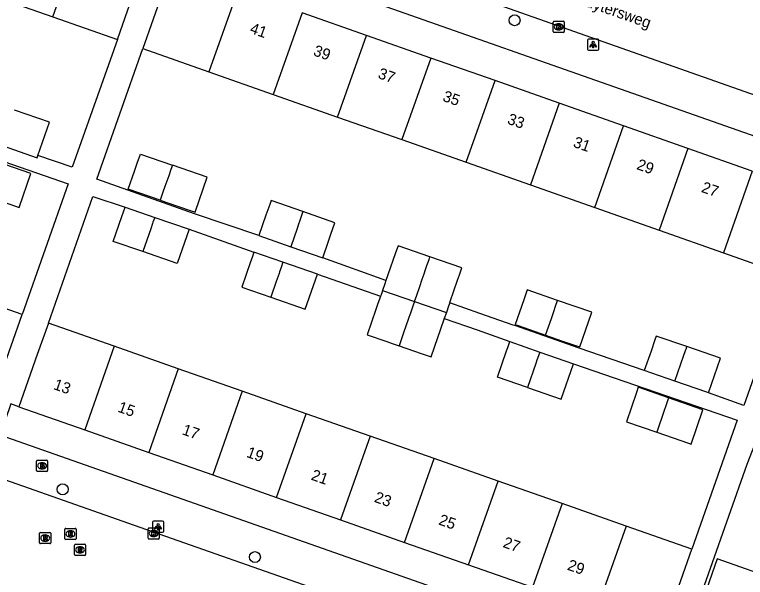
# Model space of a CAD drawing. Extents: x 163268 to 164360, y 381529 to 382285.
# Drawn here: x 163730.1 to 163795.7, y 381798.1 to 381848.7 of the extents above; entities that cross this region are included whole.
import ezdxf

# ---------------------------------------------------------------- set-up
doc = ezdxf.new("R2010")
doc.units = 0
for name, color, linetype in [('IMGEO_Boom', 7, 'Continuous'), ('IMGEO_Brandkraan', 7, 'Continuous'), ('IMGEO_Kolk', 7, 'Continuous'), ('IMGEO_Lichtpunt', 7, 'Continuous'), ('IMGEO_Openbare_ruimte_label', 7, 'Continuous'), ('IMGEO_Pand', 7, 'Continuous'), ('IMGEO_Pand_nummerreeks', 7, 'Continuous'), ('IMGEO_Rijbaan_lokaal_open', 7, 'Continuous'), ('IMGEO_Rioolput', 7, 'Continuous'), ('IMGEO_Voetpad_open', 7, 'Continuous')]:
    doc.layers.add(name, color=color, linetype=linetype)

msp = doc.modelspace()

# ---------------------------------------------------------------- linework, layer by layer
at = {"layer": 'IMGEO_Boom'}
for centre in [(163774.968, 381848.19), (163734.414, 381806.05), (163751.664, 381799.97)]:
    msp.add_circle(centre, 0.489, dxfattribs=at)
at = {"layer": 'IMGEO_Brandkraan'}
for p, q in [((163732.062, 381807.74), (163732.062, 381808.592)), ((163732.137, 381808.666), (163732.989, 381808.666)), ((163732.55, 381808.446), (163732.575, 381808.446)), ((163733.063, 381808.592), (163733.063, 381807.74)), ((163732.989, 381807.666), (163732.137, 381807.666)), ((163732.573, 381807.886), (163732.548, 381807.886))]:
    msp.add_line(p, q, dxfattribs=at)
for points in [[(163732.062, 381807.74), (163732.062, 381808.592)], [(163732.137, 381808.666), (163732.989, 381808.666)], [(163732.41, 381808.366), (163732.41, 381807.966), (163732.623, 381807.966)], [(163732.641, 381808.366), (163732.41, 381808.366)], [(163732.589, 381808.285), (163732.535, 381808.285), (163732.535, 381808.209)], [(163732.535, 381808.209), (163732.588, 381808.209)], [(163733.063, 381808.592), (163733.063, 381807.74)], [(163732.989, 381807.666), (163732.137, 381807.666)], [(163732.597, 381808.133), (163732.535, 381808.133), (163732.535, 381808.052)], [(163732.535, 381808.052), (163732.597, 381808.052)]]:
    msp.add_lwpolyline(points, dxfattribs=at)
for centre, radius, start, end in [((163732.139, 381808.59), 0.0765, 91.55205, 178.44795), ((163732.139, 381808.59), 0.0765, 91.55205, 178.44795), ((163732.59, 381808.247), 0.0379, 267.82845, 90.93552), ((163732.645, 381808.221), 0.145, 59.4692, 91.53667), ((163732.67, 381808.268), 0.0922, 285.51372, 58.15012), ((163732.675, 381808.076), 0.105, 301.31148, 78.98903), ((163732.987, 381808.59), 0.0765, 1.55205, 88.44795), ((163732.987, 381808.59), 0.0765, 1.55205, 88.44795), ((163732.139, 381807.742), 0.0765, 181.55205, 268.44795), ((163732.139, 381807.742), 0.0765, 181.55205, 268.44795), ((163732.598, 381808.092), 0.0404, 269.87594, 90.50774), ((163732.629, 381808.217), 0.251, 268.66757, 293.53466), ((163732.987, 381807.742), 0.0765, 271.55205, 358.44795), ((163732.987, 381807.742), 0.0765, 271.55205, 358.44795)]:
    msp.add_arc(centre, radius, start, end, dxfattribs=at)
for centre, major_axis, ratio, start_param, end_param in [((163732.549, 381808.166), (-0.387, 0.002), 0.722429, 4.712389, 7.853982), ((163732.574, 381808.166), (-0.39, 0.002), 0.717154, 1.570796, 4.712389)]:
    msp.add_ellipse(centre, major_axis=major_axis, ratio=ratio, start_param=start_param, end_param=end_param, dxfattribs=at)
at = {"layer": 'IMGEO_Kolk'}
for p, q in [((163778.426, 381847.174), (163778.426, 381848.026)), ((163778.501, 381848.1), (163779.353, 381848.1)), ((163778.914, 381847.88), (163778.939, 381847.88)), ((163779.427, 381848.026), (163779.427, 381847.174)), ((163779.353, 381847.1), (163778.501, 381847.1)), ((163778.937, 381847.32), (163778.912, 381847.32)), ((163742.081, 381801.661), (163742.081, 381802.513)), ((163742.156, 381802.587), (163743.008, 381802.587)), ((163742.569, 381802.367), (163742.594, 381802.367)), ((163743.082, 381802.513), (163743.082, 381801.661)), ((163742.592, 381801.807), (163742.567, 381801.807)), ((163743.008, 381801.587), (163742.156, 381801.587))]:
    msp.add_line(p, q, dxfattribs=at)
for points in [[(163778.426, 381847.174), (163778.426, 381848.026)], [(163778.501, 381848.1), (163779.353, 381848.1)], [(163778.747, 381847.8), (163778.87, 381847.8), (163778.87, 381847.649), (163779, 381847.8), (163779.164, 381847.8), (163779.018, 381847.649), (163779.171, 381847.4), (163779.019, 381847.4), (163778.934, 381847.564), (163778.87, 381847.497), (163778.87, 381847.4), (163778.747, 381847.4), (163778.747, 381847.8)], [(163779.427, 381848.026), (163779.427, 381847.174)], [(163779.353, 381847.1), (163778.501, 381847.1)], [(163742.081, 381801.661), (163742.081, 381802.513)], [(163742.156, 381802.587), (163743.008, 381802.587)], [(163742.402, 381802.287), (163742.525, 381802.287), (163742.525, 381802.136), (163742.655, 381802.287), (163742.819, 381802.287), (163742.673, 381802.136), (163742.826, 381801.887), (163742.674, 381801.887), (163742.589, 381802.051), (163742.525, 381801.984), (163742.525, 381801.887), (163742.402, 381801.887), (163742.402, 381802.287)], [(163743.082, 381802.513), (163743.082, 381801.661)], [(163743.008, 381801.587), (163742.156, 381801.587)]]:
    msp.add_lwpolyline(points, dxfattribs=at)
for centre, start, end in [((163778.503, 381848.024), 91.55205, 178.44795), ((163778.503, 381848.024), 91.55205, 178.44795), ((163779.351, 381848.024), 1.55205, 88.44795), ((163779.351, 381848.024), 1.55205, 88.44795), ((163778.503, 381847.176), 181.55205, 268.44795), ((163778.503, 381847.176), 181.55205, 268.44795), ((163779.351, 381847.176), 271.55205, 358.44795), ((163779.351, 381847.176), 271.55205, 358.44795), ((163742.158, 381802.511), 91.55205, 178.44795), ((163742.158, 381802.511), 91.55205, 178.44795), ((163743.006, 381802.511), 1.55205, 88.44795), ((163743.006, 381802.511), 1.55205, 88.44795), ((163742.158, 381801.663), 181.55205, 268.44795), ((163742.158, 381801.663), 181.55205, 268.44795), ((163743.006, 381801.663), 271.55205, 358.44795), ((163743.006, 381801.663), 271.55205, 358.44795)]:
    msp.add_arc(centre, 0.0765, start, end, dxfattribs=at)
for centre, major_axis, ratio, start_param, end_param in [((163778.913, 381847.6), (-0.387, 0.002), 0.722429, 4.712389, 7.853982), ((163778.938, 381847.6), (-0.39, 0.002), 0.717154, 1.570796, 4.712389), ((163742.568, 381802.087), (-0.387, 0.002), 0.722429, 4.712389, 7.853982), ((163742.593, 381802.087), (-0.39, 0.002), 0.717154, 1.570796, 4.712389)]:
    msp.add_ellipse(centre, major_axis=major_axis, ratio=ratio, start_param=start_param, end_param=end_param, dxfattribs=at)
at = {"layer": 'IMGEO_Lichtpunt'}
for p, q in [((163781.522, 381846.407), (163781.522, 381845.6)), ((163781.522, 381846.407), (163781.522, 381845.6)), ((163782.424, 381846.502), (163781.616, 381846.502)), ((163782.424, 381846.502), (163781.616, 381846.502)), ((163782.518, 381845.6), (163782.518, 381846.407)), ((163782.518, 381845.6), (163782.518, 381846.407)), ((163781.616, 381845.506), (163782.424, 381845.506)), ((163781.616, 381845.506), (163782.424, 381845.506)), ((163742.482, 381803.095), (163742.482, 381802.288)), ((163742.482, 381803.095), (163742.482, 381802.288)), ((163743.384, 381803.19), (163742.576, 381803.19)), ((163743.384, 381803.19), (163742.576, 381803.19)), ((163743.478, 381802.288), (163743.478, 381803.095)), ((163743.478, 381802.288), (163743.478, 381803.095)), ((163742.576, 381802.194), (163743.384, 381802.194)), ((163742.576, 381802.194), (163743.384, 381802.194))]:
    msp.add_line(p, q, dxfattribs=at)
for points in [[(163781.896, 381846.071), (163781.935, 381846.043), (163781.747, 381845.781), (163781.709, 381845.808), (163781.896, 381846.071)], [(163781.998, 381846.023), (163782.045, 381846.023), (163782.045, 381845.701), (163781.998, 381845.701), (163781.998, 381846.023)], [(163782.108, 381846.043), (163782.146, 381846.07), (163782.333, 381845.808), (163782.294, 381845.78), (163782.108, 381846.043)], [(163742.856, 381802.759), (163742.895, 381802.731), (163742.707, 381802.469), (163742.669, 381802.496), (163742.856, 381802.759)], [(163742.958, 381802.711), (163743.005, 381802.711), (163743.005, 381802.389), (163742.958, 381802.389), (163742.958, 381802.711)], [(163743.068, 381802.731), (163743.106, 381802.758), (163743.293, 381802.496), (163743.254, 381802.468), (163743.068, 381802.731)]]:
    msp.add_lwpolyline(points, dxfattribs=at)
for centre in [(163782.021, 381846.205), (163742.981, 381802.893)]:
    msp.add_circle(centre, 0.0994, dxfattribs=at)
for centre, start, end in [((163781.616, 381846.407), 90, 180), ((163781.616, 381846.407), 90, 180), ((163782.424, 381846.407), 0, 90), ((163782.424, 381846.407), 0, 90), ((163781.616, 381845.6), 180, 270), ((163781.616, 381845.6), 180, 270), ((163782.424, 381845.6), 270, 0), ((163782.424, 381845.6), 270, 360), ((163742.576, 381803.095), 90, 180), ((163742.576, 381803.095), 90, 180), ((163743.384, 381803.095), 0, 90), ((163743.384, 381803.095), 0, 90), ((163742.576, 381802.288), 180, 270), ((163742.576, 381802.288), 180, 270), ((163743.384, 381802.288), 270, 0), ((163743.384, 381802.288), 270, 360)]:
    msp.add_arc(centre, 0.0946, start, end, dxfattribs=at)
at = {"layer": 'IMGEO_Pand'}
for points in [[(163733.544, 381848.509), (163736.14, 381855.867)], [(163739.328, 381846.47), (163740.261, 381849.116), (163741.924, 381853.828)], [(163744.192, 381852.993), (163742.53, 381848.278), (163741.607, 381845.658)], [(163750.124, 381850.902), (163747.539, 381843.567)], [(163727.761, 381850.547), (163733.544, 381848.509)], [(163755.896, 381848.868), (163753.311, 381841.532)], [(163761.667, 381846.833), (163755.896, 381848.868)], [(163733.544, 381848.509), (163739.328, 381846.47)], [(163759.083, 381839.498), (163761.667, 381846.833)], [(163767.439, 381844.799), (163761.667, 381846.833)], [(163741.607, 381845.658), (163747.539, 381843.567)], [(163767.439, 381844.799), (163764.854, 381837.463)], [(163773.212, 381842.764), (163767.439, 381844.799)], [(163747.539, 381843.567), (163753.311, 381841.532)], [(163770.627, 381835.428), (163773.212, 381842.764)], [(163778.983, 381840.73), (163773.212, 381842.764)], [(163753.311, 381841.532), (163759.083, 381839.498)], [(163778.983, 381840.73), (163776.399, 381833.394)], [(163784.755, 381838.695), (163778.983, 381840.73)], [(163732.186, 381836.054), (163733.219, 381839.028), (163730.079, 381840.119)], [(163759.083, 381839.498), (163764.854, 381837.463)], [(163782.17, 381831.359), (163784.755, 381838.695)], [(163790.527, 381836.661), (163784.755, 381838.695)], [(163764.854, 381837.463), (163770.627, 381835.428)], [(163728.972, 381836.935), (163732.113, 381835.845), (163732.186, 381836.054)], [(163790.527, 381836.661), (163787.942, 381829.324)], [(163796.299, 381834.626), (163790.527, 381836.661)], [(163743.167, 381832.029), (163740.304, 381833.024), (163740.863, 381834.635), (163741.109, 381835.345), (163741.396, 381836.173), (163744.261, 381835.177)], [(163727.359, 381832.469), (163730.516, 381831.374), (163731.571, 381834.413), (163728.416, 381835.509)], [(163744.261, 381835.177), (163744.119, 381834.769), (163743.93, 381834.225), (163743.595, 381833.26), (163743.412, 381832.735), (163743.167, 381832.029)], [(163743.167, 381832.029), (163744.725, 381831.488), (163746.031, 381831.034), (163746.301, 381830.941), (163747.394, 381834.089), (163744.261, 381835.177)], [(163770.627, 381835.428), (163776.399, 381833.394)], [(163796.299, 381834.626), (163793.714, 381827.29)], [(163776.399, 381833.394), (163782.17, 381831.359)], [(163755.976, 381830.995), (163753.112, 381831.99), (163752.993, 381831.647), (163752.653, 381830.668), (163752.019, 381828.839)], [(163741.602, 381827.405), (163738.942, 381828.328), (163739.719, 381830.565), (163739.858, 381830.966), (163740.012, 381831.407)], [(163740.012, 381831.407), (163742.671, 381830.484)], [(163782.17, 381831.359), (163787.942, 381829.324)], [(163742.671, 381830.484), (163742.518, 381830.043), (163742.482, 381829.939), (163742.315, 381829.46), (163741.602, 381827.405)], [(163742.671, 381830.484), (163745.754, 381829.414)], [(163755.976, 381830.995), (163755.857, 381830.652), (163755.673, 381830.121), (163755.582, 381829.861), (163755.453, 381829.487), (163754.883, 381827.845)], [(163757.747, 381826.851), (163758.239, 381828.268), (163758.483, 381828.971), (163758.84, 381830), (163755.976, 381830.995)], [(163745.754, 381829.414), (163744.685, 381826.335), (163741.602, 381827.405)], [(163787.942, 381829.324), (163793.714, 381827.29)], [(163752.019, 381828.839), (163754.883, 381827.845)], [(163754.883, 381827.845), (163757.747, 381826.851)], [(163767.374, 381826.929), (163764.51, 381827.923), (163764.427, 381827.683), (163764.297, 381827.309), (163763.602, 381825.308), (163763.425, 381824.798)], [(163751.58, 381827.369), (163751.409, 381826.876), (163751.27, 381826.474), (163750.487, 381824.22), (163753.09, 381823.316)], [(163754.184, 381826.465), (163751.58, 381827.369)], [(163793.714, 381827.29), (163799.648, 381825.198)], [(163765.982, 381822.918), (163766.186, 381823.505), (163766.452, 381824.271), (163766.678, 381824.924), (163766.849, 381825.416), (163766.986, 381825.809), (163767.107, 381826.16), (163767.164, 381826.322), (163767.291, 381826.689), (163767.374, 381826.929)], [(163769.15, 381822.798), (163769.197, 381822.935), (163769.86, 381824.844), (163770.026, 381825.322), (163770.238, 381825.935), (163767.374, 381826.929)], [(163754.184, 381826.465), (163754.013, 381825.973), (163753.884, 381825.602), (163753.83, 381825.446), (163753.58, 381824.726), (163753.09, 381823.316)], [(163757.274, 381825.393), (163754.184, 381826.465)], [(163753.09, 381823.316), (163756.179, 381822.243), (163756.92, 381824.376), (163757.274, 381825.393)], [(163763.425, 381824.798), (163763.321, 381824.5), (163763.117, 381823.913)], [(163763.117, 381823.913), (163763.042, 381823.697), (163762.983, 381823.526), (163762.939, 381823.402)], [(163763.117, 381823.913), (163765.982, 381822.918)], [(163778.832, 381823.024), (163776.107, 381823.97), (163775.924, 381823.442), (163775.791, 381823.06), (163775.024, 381820.85), (163775.28, 381820.761), (163777.749, 381819.905)], [(163730.767, 381821.751), (163724.981, 381823.786)], [(163762.939, 381823.402), (163762.911, 381823.321), (163762.844, 381823.126), (163762.707, 381822.733), (163762.525, 381822.208), (163761.738, 381819.943), (163763.499, 381819.331), (163763.994, 381819.16), (163764.604, 381818.948)], [(163765.982, 381822.918), (163765.87, 381822.596), (163765.777, 381822.326), (163765.709, 381822.132), (163765.621, 381821.878), (163765.572, 381821.737), (163765.482, 381821.477), (163765.187, 381820.628), (163765.066, 381820.279), (163764.604, 381818.948)], [(163765.982, 381822.918), (163768.846, 381821.924)], [(163769.15, 381822.798), (163769.05, 381822.511), (163768.846, 381821.924)], [(163777.749, 381819.905), (163778.272, 381821.41), (163778.488, 381822.032), (163778.649, 381822.496), (163778.832, 381823.024)], [(163777.749, 381819.905), (163779.191, 381819.404), (163780.424, 381818.976), (163780.813, 381818.841), (163781.602, 381821.113), (163781.897, 381821.96), (163778.832, 381823.024)], [(163768.846, 381821.924), (163768.664, 381821.399)], [(163728.128, 381814.246), (163729.782, 381818.949), (163730.767, 381821.751)], [(163764.604, 381818.948), (163766.587, 381818.259), (163767.47, 381817.96), (163768.641, 381821.332), (163768.664, 381821.399)], [(163733.129, 381820.984), (163732.133, 381818.153), (163730.484, 381813.465)], [(163739.036, 381818.906), (163733.129, 381820.984)], [(163776.13, 381815.203), (163773.435, 381816.139), (163774.256, 381818.503), (163774.353, 381818.782), (163774.541, 381819.322)], [(163774.541, 381819.322), (163777.236, 381818.387)], [(163790.428, 381818.871), (163787.688, 381819.823), (163787.57, 381819.484), (163787.22, 381818.475), (163786.613, 381816.73)], [(163739.036, 381818.906), (163736.391, 381811.387)], [(163744.778, 381816.887), (163739.036, 381818.906)], [(163789.355, 381815.779), (163790.166, 381818.115), (163790.277, 381818.434), (163790.311, 381818.533), (163790.385, 381818.746), (163790.428, 381818.871)], [(163792.384, 381814.728), (163793.457, 381817.82), (163790.428, 381818.871)], [(163777.236, 381818.387), (163777.034, 381817.805), (163776.978, 381817.646), (163776.877, 381817.355), (163776.13, 381815.203)], [(163777.236, 381818.387), (163780.251, 381817.34)], [(163776.13, 381815.203), (163779.146, 381814.157), (163780.251, 381817.34)], [(163744.778, 381816.887), (163742.133, 381809.367)], [(163750.52, 381814.867), (163744.778, 381816.887)], [(163789.355, 381815.779), (163786.613, 381816.73)], [(163792.384, 381814.728), (163792.219, 381814.785), (163789.355, 381815.779)], [(163750.52, 381814.867), (163747.875, 381807.348)], [(163756.262, 381812.847), (163750.52, 381814.867)], [(163788.795, 381814.27), (163786.072, 381815.215), (163785.911, 381814.752), (163784.998, 381812.126), (163787.722, 381811.18)], [(163788.795, 381814.27), (163788.728, 381814.079), (163788.634, 381813.807), (163788.547, 381813.556), (163788.401, 381813.135), (163787.722, 381811.18)], [(163787.722, 381811.18), (163790.586, 381810.186), (163790.805, 381810.11), (163791.877, 381813.2), (163788.795, 381814.27)], [(163730.484, 381813.465), (163736.391, 381811.387)], [(163753.617, 381805.328), (163756.262, 381812.847)], [(163762.004, 381810.827), (163756.262, 381812.847)], [(163736.391, 381811.387), (163742.133, 381809.367)], [(163762.004, 381810.827), (163759.36, 381803.308)], [(163767.747, 381808.807), (163762.004, 381810.827)], [(163742.133, 381809.367), (163747.875, 381807.348)], [(163765.102, 381801.288), (163767.747, 381808.807)], [(163773.489, 381806.788), (163767.747, 381808.807)], [(163747.875, 381807.348), (163753.617, 381805.328)], [(163770.844, 381799.268), (163773.489, 381806.788)], [(163779.23, 381804.768), (163773.489, 381806.788)], [(163753.617, 381805.328), (163759.36, 381803.308)], [(163779.23, 381804.768), (163776.586, 381797.249)], [(163784.972, 381802.748), (163779.23, 381804.768)], [(163759.36, 381803.308), (163765.102, 381801.288)], [(163784.972, 381802.748), (163782.328, 381795.229)], [(163790.881, 381800.67), (163784.972, 381802.748)], [(163765.102, 381801.288), (163770.844, 381799.268)], [(163788.236, 381793.151), (163789.895, 381797.868), (163790.881, 381800.67)], [(163798.936, 381797.768), (163793.151, 381799.803), (163792.185, 381797.057), (163790.526, 381792.34), (163796.306, 381790.307)], [(163770.844, 381799.268), (163776.586, 381797.249)]]:
    msp.add_lwpolyline(points, dxfattribs=at)
at = {"layer": 'IMGEO_Rijbaan_lokaal_open'}
for points in [[(163842.527, 381825.22), (163708.059, 381872.677), (163706.919, 381873.05)], [(163758.246, 381796.703), (163740.853, 381802.813), (163726.041, 381807.998)]]:
    msp.add_lwpolyline(points, dxfattribs=at)
at = {"layer": 'IMGEO_Rioolput'}
for p, q in [((163734.612, 381801.617), (163734.612, 381802.469)), ((163734.687, 381802.543), (163735.539, 381802.543)), ((163735.1, 381802.323), (163735.125, 381802.323)), ((163735.613, 381802.469), (163735.613, 381801.617)), ((163732.345, 381801.251), (163732.345, 381802.103)), ((163732.42, 381802.177), (163733.272, 381802.177)), ((163732.833, 381801.957), (163732.858, 381801.957)), ((163733.346, 381802.103), (163733.346, 381801.251)), ((163735.123, 381801.763), (163735.098, 381801.763)), ((163733.272, 381801.177), (163732.42, 381801.177)), ((163732.856, 381801.397), (163732.831, 381801.397)), ((163735.539, 381801.543), (163734.687, 381801.543)), ((163735.468, 381800.187), (163735.468, 381801.039)), ((163735.543, 381801.113), (163736.395, 381801.113)), ((163736.469, 381801.039), (163736.469, 381800.187)), ((163735.979, 381800.333), (163735.954, 381800.333)), ((163735.956, 381800.893), (163735.981, 381800.893)), ((163736.395, 381800.113), (163735.543, 381800.113))]:
    msp.add_line(p, q, dxfattribs=at)
for points in [[(163734.612, 381801.617), (163734.612, 381802.469)], [(163734.687, 381802.543), (163735.539, 381802.543)], [(163735.613, 381802.469), (163735.613, 381801.617)], [(163732.345, 381801.251), (163732.345, 381802.103)], [(163732.42, 381802.177), (163733.272, 381802.177)], [(163732.934, 381801.875), (163732.682, 381801.877), (163732.682, 381801.477)], [(163732.682, 381801.477), (163732.806, 381801.477), (163732.806, 381801.639), (163732.817, 381801.639)], [(163732.86, 381801.796), (163732.806, 381801.796), (163732.806, 381801.715)], [(163732.806, 381801.715), (163732.858, 381801.715)], [(163732.864, 381801.61), (163732.935, 381801.477), (163733.075, 381801.477), (163733.01, 381801.603)], [(163733.346, 381802.103), (163733.346, 381801.251)], [(163735.201, 381802.241), (163734.949, 381802.243), (163734.949, 381801.843)], [(163734.949, 381801.843), (163735.073, 381801.843), (163735.073, 381802.005), (163735.084, 381802.005)], [(163735.127, 381802.162), (163735.073, 381802.162), (163735.073, 381802.081)], [(163735.073, 381802.081), (163735.125, 381802.081)], [(163735.131, 381801.976), (163735.202, 381801.843), (163735.342, 381801.843), (163735.277, 381801.969)], [(163733.272, 381801.177), (163732.42, 381801.177)], [(163735.539, 381801.543), (163734.687, 381801.543)], [(163735.468, 381800.187), (163735.468, 381801.039)], [(163735.543, 381801.113), (163736.395, 381801.113)], [(163736.469, 381801.039), (163736.469, 381800.187)], [(163736.057, 381800.811), (163735.805, 381800.813), (163735.805, 381800.413)], [(163735.805, 381800.413), (163735.929, 381800.413), (163735.929, 381800.575), (163735.94, 381800.575)], [(163735.983, 381800.732), (163735.929, 381800.732), (163735.929, 381800.651)], [(163735.929, 381800.651), (163735.981, 381800.651)], [(163735.987, 381800.546), (163736.058, 381800.413), (163736.198, 381800.413), (163736.133, 381800.539)], [(163736.395, 381800.113), (163735.543, 381800.113)]]:
    msp.add_lwpolyline(points, dxfattribs=at)
for centre, radius, start, end in [((163734.689, 381802.467), 0.0765, 91.55205, 178.44795), ((163734.689, 381802.467), 0.0765, 91.55205, 178.44795), ((163735.537, 381802.467), 0.0765, 1.55205, 88.44795), ((163735.537, 381802.467), 0.0765, 1.55205, 88.44795), ((163732.422, 381802.101), 0.0765, 91.55205, 178.44795), ((163732.422, 381802.101), 0.0765, 91.55205, 178.44795), ((163732.816, 381801.586), 0.0533, 26.02933, 88.69889), ((163732.842, 381801.904), 0.19, 274.7715, 282.96867), ((163732.866, 381801.7), 0.0964, 77.00612, 93.18647), ((163732.88, 381801.757), 0.0378, 276.66336, 79.67722), ((163732.933, 381801.765), 0.109, 350.36119, 89.41601), ((163732.931, 381801.765), 0.112, 277.58423, 350.98172), ((163732.915, 381801.55), 0.108, 29.51342, 73.79051), ((163733.27, 381802.101), 0.0765, 1.55205, 88.44795), ((163733.27, 381802.101), 0.0765, 1.55205, 88.44795), ((163734.689, 381801.619), 0.0765, 181.55205, 268.44795), ((163734.689, 381801.619), 0.0765, 181.55205, 268.44795), ((163735.083, 381801.952), 0.0533, 26.02933, 88.69889), ((163735.109, 381802.27), 0.19, 274.7715, 282.96867), ((163735.133, 381802.066), 0.0964, 77.00612, 93.18647), ((163735.147, 381802.123), 0.0378, 276.66336, 79.67722), ((163735.2, 381802.131), 0.109, 350.36119, 89.41601), ((163735.198, 381802.131), 0.112, 277.58423, 350.98172), ((163735.182, 381801.916), 0.108, 29.51342, 73.79051), ((163735.537, 381801.619), 0.0765, 271.55205, 358.44795), ((163735.537, 381801.619), 0.0765, 271.55205, 358.44795), ((163732.422, 381801.253), 0.0765, 181.55205, 268.44795), ((163732.422, 381801.253), 0.0765, 181.55205, 268.44795), ((163733.27, 381801.253), 0.0765, 271.55205, 358.44795), ((163733.27, 381801.253), 0.0765, 271.55205, 358.44795), ((163735.545, 381801.037), 0.0765, 91.55205, 178.44795), ((163735.545, 381801.037), 0.0765, 91.55205, 178.44795), ((163736.393, 381801.037), 0.0765, 1.55205, 88.44795), ((163736.393, 381801.037), 0.0765, 1.55205, 88.44795), ((163735.939, 381800.522), 0.0533, 26.02933, 88.69889), ((163735.965, 381800.84), 0.19, 274.7715, 282.96867), ((163735.989, 381800.636), 0.0964, 77.00612, 93.18647), ((163736.003, 381800.693), 0.0378, 276.66336, 79.67722), ((163736.056, 381800.701), 0.109, 350.36119, 89.41601), ((163736.054, 381800.701), 0.112, 277.58423, 350.98172), ((163736.038, 381800.486), 0.108, 29.51342, 73.79051), ((163735.545, 381800.189), 0.0765, 181.55205, 268.44795), ((163735.545, 381800.189), 0.0765, 181.55205, 268.44795), ((163736.393, 381800.189), 0.0765, 271.55205, 358.44795), ((163736.393, 381800.189), 0.0765, 271.55205, 358.44795)]:
    msp.add_arc(centre, radius, start, end, dxfattribs=at)
for centre, major_axis, ratio, start_param, end_param in [((163735.099, 381802.043), (-0.387, 0.002), 0.722429, 4.712389, 7.853982), ((163735.124, 381802.043), (-0.39, 0.002), 0.717154, 1.570796, 4.712389), ((163732.832, 381801.677), (-0.387, 0.002), 0.722429, 4.712389, 7.853982), ((163732.857, 381801.677), (-0.39, 0.002), 0.717154, 1.570796, 4.712389), ((163735.955, 381800.613), (-0.387, 0.002), 0.722429, 4.712389, 7.853982), ((163735.98, 381800.613), (-0.39, 0.002), 0.717154, 1.570796, 4.712389)]:
    msp.add_ellipse(centre, major_axis=major_axis, ratio=ratio, start_param=start_param, end_param=end_param, dxfattribs=at)
at = {"layer": 'IMGEO_Voetpad_open'}
for points in [[(163745.206, 381855.87), (163803.249, 381835.415)], [(163739.328, 381846.47), (163735.278, 381834.983), (163732.186, 381836.054)], [(163752.019, 381828.839), (163746.255, 381830.812), (163740.268, 381832.921), (163737.467, 381833.908), (163741.607, 381845.658)], [(163708.858, 381842.532), (163734.9, 381833.508), (163730.767, 381821.751)], [(163733.129, 381820.984), (163737.127, 381832.348), (163740.012, 381831.407)], [(163745.754, 381829.414), (163751.58, 381827.369)], [(163763.425, 381824.798), (163757.747, 381826.851)], [(163757.274, 381825.393), (163762.939, 381823.402)], [(163799.648, 381825.198), (163795.551, 381813.576), (163792.384, 381814.728)], [(163786.613, 381816.73), (163780.776, 381818.737), (163774.991, 381820.76), (163774.852, 381820.806), (163771.842, 381821.858), (163769.15, 381822.798)], [(163768.664, 381821.399), (163771.601, 381820.372), (163774.541, 381819.322)], [(163780.251, 381817.34), (163794.959, 381812.258), (163790.881, 381800.67)], [(163730.484, 381813.465), (163729.761, 381813.719), (163728.773, 381810.911)], [(163789.253, 381789.626), (163795.828, 381808.307), (163796.997, 381811.305), (163797.057, 381811.447), (163797.259, 381811.376)], [(163787.244, 381790.333), (163728.773, 381810.911)]]:
    msp.add_lwpolyline(points, dxfattribs=at)

# ---------------------------------------------------------------- texts
at = {"layer": 'IMGEO_Openbare_ruimte_label'}
msp.add_text('Jan Sluytersweg', height=1, rotation=340.60447, dxfattribs=at).set_placement((163777.751, 381850.705))
at = {"layer": 'IMGEO_Pand_nummerreeks'}
for s, rotation, p in [('41', 340.58315, (163751.135, 381847.068)), ('39', 340.58315, (163756.832, 381845.059)), ('37', 340.58315, (163762.637, 381843.013)), ('35', 340.58315, (163768.441, 381840.967)), ('33', 340.58315, (163774.245, 381838.921)), ('31', 340.58315, (163780.156, 381836.839)), ('29', 340.58315, (163785.853, 381834.83)), ('27', 340.58315, (163791.658, 381832.784)), ('13', 340.62091, (163733.514, 381815.071)), ('15', 340.62091, (163739.289, 381813.04)), ('17', 340.62091, (163745.064, 381811.008)), ('19', 340.62091, (163750.839, 381808.977)), ('21', 340.62091, (163756.636, 381806.937)), ('23', 340.62091, (163762.304, 381804.944)), ('25', 340.62091, (163768.079, 381802.913)), ('27', 340.62091, (163773.854, 381800.881)), ('29', 340.62091, (163779.629, 381798.85))]:
    msp.add_text(s, height=1, rotation=rotation, dxfattribs=at).set_placement(p)

doc.saveas('drawing.dxf')
